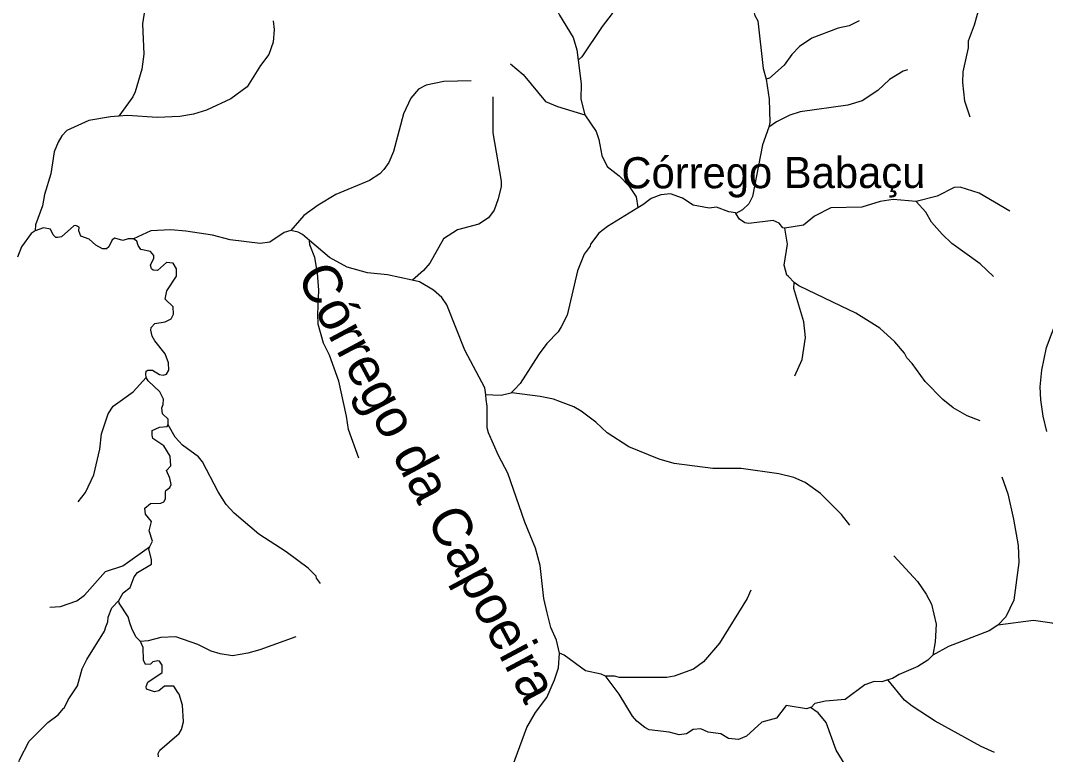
# Model space of a CAD drawing. Extents: x 393 to 446.6, y 8175.5 to 8231.
# Drawn here: x 415.52 to 420.77, y 8182.2 to 8185.96 of the extents above; entities that cross this region are included whole.
import ezdxf
from ezdxf.enums import TextEntityAlignment as Align

# ---------------------------------------------------------------- set-up
doc = ezdxf.new("R2010")
doc.units = 0
doc.header["$LTSCALE"] = 0.064
doc.linetypes.add('LONG_DASHED', pattern=[7.5, 6, -1.5])
doc.layers.add('61', color=7, linetype='Continuous')
doc.layers.add('7', color=7, linetype='Continuous', lineweight=25)
doc.layers.add('9', color=7, linetype='LONG_DASHED', lineweight=25)

msp = doc.modelspace()

# ---------------------------------------------------------------- linework, layer by layer
at = {"layer": '7'}
for points in [[(416.1918, 8186.2392), (416.1573, 8186.1174), (416.1476, 8186.0512), (416.146, 8186.035), (416.1525, 8186.0173), (416.1412, 8185.9414), (416.1476, 8185.7864), (416.1379, 8185.7088), (416.104, 8185.5926), (416.0911, 8185.5667), (416.019, 8185.4685), (416.0187, 8185.4681)], [(420.3842, 8185.4635), (420.3558, 8185.5441), (420.3461, 8185.641), (420.3477, 8185.6943), (420.3752, 8185.8187), (420.3752, 8185.8541), (420.4058, 8185.9365), (420.4365, 8186.0447), (420.4817, 8186.119), (420.4914, 8186.1481), (420.5221, 8186.1949), (420.5415, 8186.2401), (420.5543, 8186.281)], [(416.8115, 8185.9573), (416.8162, 8185.912), (416.8113, 8185.8477), (416.7887, 8185.7831), (416.7467, 8185.7282), (416.6773, 8185.6184), (416.5933, 8185.557), (416.469, 8185.4989), (416.4028, 8185.4779), (416.3317, 8185.4666), (416.2155, 8185.4617), (416.0637, 8185.4714), (416.0187, 8185.4681)], [(417.8263, 8185.6496), (417.6849, 8185.6459), (417.5945, 8185.6265), (417.5558, 8185.6055), (417.517, 8185.5603), (417.4782, 8185.4795), (417.4281, 8185.2873), (417.4039, 8185.2309), (417.3781, 8185.1937), (417.3571, 8185.1727), (417.3054, 8185.1388), (417.1327, 8185.0661), (417.0422, 8185.0112), (416.968, 8184.9595), (416.9015, 8184.8813)], [(417.9371, 8185.5677), (417.9368, 8185.3827), (417.9788, 8185.134), (417.9788, 8185.1081), (417.9643, 8185.0436), (417.9433, 8184.9854), (417.9142, 8184.9467), (417.8658, 8184.9143), (417.756, 8184.8853), (417.6833, 8184.8385), (417.6138, 8184.7141), (417.5816, 8184.677), (417.5249, 8184.6275), (417.524, 8184.6268)], [(416.0187, 8185.4681), (415.9771, 8185.465), (415.8667, 8185.4456), (415.7536, 8185.3939), (415.7278, 8185.3665), (415.7084, 8185.3342), (415.689, 8185.2858), (415.6712, 8185.1727), (415.6389, 8185.0662), (415.6277, 8185.008), (415.5921, 8184.9111), (415.5906, 8184.8809)], [(415.5906, 8184.8809), (415.5696, 8184.867), (415.5211, 8184.7981), (415.5001, 8184.7448)], [(416.095, 8184.8385), (416.067, 8184.8385), (416.0411, 8184.8304), (415.9991, 8184.8433), (415.9862, 8184.8336), (415.9684, 8184.7981), (415.9571, 8184.7884), (415.9361, 8184.7884), (415.9022, 8184.8061), (415.8683, 8184.8368), (415.8247, 8184.853), (415.815, 8184.8804), (415.8166, 8184.8982), (415.7989, 8184.9079), (415.7891, 8184.9062), (415.7261, 8184.8497), (415.7052, 8184.8465), (415.6971, 8184.8465), (415.6826, 8184.8595), (415.6696, 8184.8885), (415.6341, 8184.895), (415.5906, 8184.8809)], [(416.9015, 8184.8813), (416.8678, 8184.8723), (416.7936, 8184.8223), (416.7451, 8184.8158), (416.5901, 8184.8336), (416.4997, 8184.8578), (416.364, 8184.8788), (416.2865, 8184.8853), (416.1832, 8184.8804), (416.095, 8184.8385)], [(416.9972, 8184.8304), (416.9615, 8184.861), (416.9389, 8184.874), (416.9015, 8184.8813)], [(416.1594, 8184.1288), (416.1582, 8184.1451), (416.1594, 8184.1614), (416.1686, 8184.1667), (416.1929, 8184.1651), (416.2284, 8184.1441), (416.2478, 8184.1408), (416.2639, 8184.1457), (416.2768, 8184.1651), (416.2752, 8184.2039), (416.2574, 8184.2491), (416.2041, 8184.3169), (416.1912, 8184.3395), (416.1831, 8184.3718), (416.1847, 8184.3847), (416.2041, 8184.4057), (416.2574, 8184.4138), (416.2881, 8184.4299), (416.2994, 8184.4525), (416.2978, 8184.4913), (416.2574, 8184.53), (416.2655, 8184.572), (416.3156, 8184.6479), (416.3156, 8184.6851), (416.2978, 8184.7141), (416.2639, 8184.7173), (416.2187, 8184.6769), (416.1961, 8184.6786), (416.188, 8184.6851), (416.1815, 8184.7044), (416.1993, 8184.74), (416.1993, 8184.7545), (416.1815, 8184.7739), (416.1331, 8184.7852), (416.1185, 8184.8045), (416.1121, 8184.8271), (416.095, 8184.8385)], [(417.524, 8184.6268), (417.3975, 8184.6543), (417.2942, 8184.664), (417.1908, 8184.6931), (417.0988, 8184.7432), (416.9972, 8184.8304)], [(417.2501, 8183.715), (417.1972, 8183.8615), (417.1875, 8183.9309), (417.1472, 8184.1102), (417.1004, 8184.2426), (417.0681, 8184.304), (417.0422, 8184.4009), (417.039, 8184.4525), (417.0449, 8184.5755), (417.0379, 8184.6639), (417.0244, 8184.7432), (416.9986, 8184.8078), (416.9972, 8184.8304)], [(417.9007, 8184.039), (417.8964, 8184.0747), (417.7931, 8184.2684), (417.7011, 8184.501), (417.6752, 8184.5381), (417.6333, 8184.5768), (417.5606, 8184.6188), (417.524, 8184.6268)], [(415.8107, 8183.4907), (415.8489, 8183.5385), (415.8925, 8183.629), (415.9216, 8183.7614), (415.9312, 8183.8389), (415.9652, 8183.9423), (415.991, 8183.981), (416.0927, 8184.0553), (416.1594, 8184.1288)], [(416.2725, 8183.8855), (416.2725, 8183.9145), (416.2429, 8183.9422), (416.2397, 8183.9729), (416.2477, 8183.9907), (416.2493, 8184.0165), (416.23, 8184.0553), (416.1702, 8184.1118), (416.1594, 8184.1288)], [(418.0298, 8184.048), (417.9788, 8184.0359), (417.9362, 8184.0376), (417.9034, 8184.0389), (417.9007, 8184.039)], [(418.278, 8182.7151), (418.263, 8182.7812), (418.2339, 8182.8474), (418.2146, 8182.9217), (418.1984, 8182.996), (418.179, 8183.1639), (418.1564, 8183.2544), (418.1015, 8183.3868), (418.0143, 8183.6387), (417.9659, 8183.7291), (417.9142, 8183.8454), (417.9077, 8183.8712), (417.9077, 8183.981), (417.9034, 8184.0163), (417.9007, 8184.039)], [(419.7665, 8183.3721), (419.7246, 8183.4256), (419.6162, 8183.5337), (419.5387, 8183.5902), (419.4806, 8183.616), (419.4031, 8183.6338), (419.2093, 8183.6613), (419.064, 8183.6613), (418.867, 8183.6871), (418.7895, 8183.7097), (418.6344, 8183.7727), (418.523, 8183.8453), (418.4648, 8183.9002), (418.389, 8183.9551), (418.3518, 8183.9778), (418.2831, 8184.0035), (418.2485, 8184.0165), (418.1791, 8184.031), (418.0345, 8184.0491), (418.0298, 8184.048)], [(416.1793, 8183.2618), (416.1928, 8183.2899), (416.1751, 8183.3416), (416.1864, 8183.39), (416.1557, 8183.4287), (416.1525, 8183.4578), (416.1815, 8183.482), (416.2349, 8183.4836), (416.251, 8183.4917), (416.259, 8183.5063), (416.259, 8183.5415), (416.2612, 8183.5494), (416.2817, 8183.5644), (416.2881, 8183.5805), (416.2816, 8183.6128), (416.2639, 8183.6516), (416.2865, 8183.6758), (416.2833, 8183.7259), (416.251, 8183.7776), (416.1945, 8183.8163), (416.1912, 8183.8325), (416.1912, 8183.8567), (416.2284, 8183.8744), (416.2667, 8183.8773), (416.2725, 8183.8855)], [(417.0531, 8183.0723), (417.0322, 8183.1002), (417.0309, 8183.1106), (416.9905, 8183.151), (416.8775, 8183.235), (416.737, 8183.3254), (416.6111, 8183.4336), (416.5707, 8183.4772), (416.5287, 8183.5418), (416.448, 8183.6968), (416.4286, 8183.721), (416.3463, 8183.7808), (416.3091, 8183.8228), (416.2725, 8183.8855)], [(420.5456, 8183.6186), (420.577, 8183.5321), (420.6061, 8183.4029), (420.6303, 8183.2673), (420.6335, 8183.1801), (420.6077, 8182.9863), (420.5673, 8182.9023), (420.5263, 8182.8584)], [(415.6665, 8182.9515), (415.7213, 8182.954), (415.8053, 8182.983), (415.8441, 8183.0121), (415.9506, 8183.1332), (416.0411, 8183.1623), (416.1769, 8183.2601), (416.1793, 8183.2618)], [(416.0194, 8182.9852), (416.0426, 8183.0251), (416.0782, 8183.0525), (416.0992, 8183.1074), (416.1153, 8183.1284), (416.1864, 8183.172), (416.188, 8183.193), (416.1734, 8183.2496), (416.1793, 8183.2618)], [(419.9926, 8183.2148), (420.1136, 8183.0832), (420.1588, 8183.0186), (420.1846, 8182.9669), (420.2088, 8182.8636), (420.204, 8182.7731), (420.1931, 8182.7057)], [(419.2592, 8183.0382), (419.2406, 8182.9963), (419.0995, 8182.7667), (419.0171, 8182.6714), (418.9654, 8182.6342), (418.867, 8182.5971), (418.8282, 8182.5906), (418.586, 8182.5906), (418.5602, 8182.5971), (418.5203, 8182.598), (418.5137, 8182.5981)], [(415.3706, 8181.8614), (415.4242, 8181.9335), (415.4678, 8182.0207), (415.484, 8182.0594), (415.5114, 8182.1692), (415.5598, 8182.2644), (415.6567, 8182.3598), (415.7084, 8182.3985), (415.7368, 8182.4314), (415.7391, 8182.434), (415.7601, 8182.476), (415.8085, 8182.5471), (415.8311, 8182.6343), (415.8553, 8182.6827), (415.9458, 8182.8281), (415.9537, 8182.8498), (415.9635, 8182.8765), (415.9651, 8182.9007), (415.9845, 8182.9475), (416.0194, 8182.9852)], [(416.1315, 8182.7749), (416.1073, 8182.799), (416.0863, 8182.841), (416.0766, 8182.8716), (416.0669, 8182.9023), (416.0217, 8182.9718), (416.0194, 8182.9852)], [(421.1046, 8182.829), (421.0211, 8182.8216), (420.9113, 8182.8458), (420.8725, 8182.849), (420.8047, 8182.87), (420.7078, 8182.8829), (420.5263, 8182.8584)], [(420.5263, 8182.8584), (420.4818, 8182.8296), (420.2718, 8182.7489), (420.1931, 8182.7057)], [(416.9269, 8182.7996), (416.7419, 8182.7328), (416.6805, 8182.715), (416.603, 8182.7021), (416.5384, 8182.7118), (416.4932, 8182.7263), (416.4254, 8182.7602), (416.3124, 8182.799), (416.2349, 8182.7957), (416.1703, 8182.7779), (416.1315, 8182.7749)], [(416.2226, 8182.1834), (416.2219, 8182.2015), (416.23, 8182.2176), (416.3285, 8182.3032), (416.3414, 8182.3242), (416.3511, 8182.363), (416.3463, 8182.4486), (416.3285, 8182.5051), (416.323, 8182.5132), (416.301, 8182.5454), (416.2542, 8182.5454), (416.2251, 8182.5228), (416.2026, 8182.518), (416.1622, 8182.5309), (416.1605, 8182.5438), (416.1686, 8182.5664), (416.2413, 8182.6165), (416.2413, 8182.6537), (416.2284, 8182.6746), (416.2203, 8182.6762), (416.1945, 8182.6714), (416.1815, 8182.6585), (416.1573, 8182.6569), (416.146, 8182.6795), (416.1444, 8182.7441), (416.1315, 8182.7749)], [(418.3621, 8181.6687), (418.3018, 8181.7316), (418.2323, 8181.7607), (418.1145, 8181.8446), (418.0837, 8181.8786), (418.0369, 8181.9722), (418.0272, 8182.0691), (418.0402, 8182.1402), (418.1112, 8182.3352), (418.1548, 8182.4114), (418.2129, 8182.4889), (418.2533, 8182.5794), (418.2743, 8182.6407), (418.278, 8182.7151)], [(418.5137, 8182.5981), (418.4916, 8182.6085), (418.4116, 8182.6245), (418.302, 8182.705), (418.278, 8182.7151)], [(420.1931, 8182.7057), (420.1675, 8182.6789), (420.1152, 8182.6472), (420.0199, 8182.6068), (419.986, 8182.5858), (419.962, 8182.5779)], [(419.5652, 8182.4368), (419.5439, 8182.4307), (419.4402, 8182.4469), (419.3901, 8182.3823), (419.3158, 8182.3614), (419.2367, 8182.2903), (419.1964, 8182.2725), (419.1447, 8182.2774), (419.106, 8182.3016), (419.0414, 8182.3113), (419.0026, 8182.3274), (418.9639, 8182.3242), (418.9299, 8182.3016), (418.8928, 8182.2968), (418.8411, 8182.3113), (418.7378, 8182.3226), (418.7168, 8182.3339), (418.6748, 8182.3662), (418.6522, 8182.3921), (418.5843, 8182.5051), (418.5171, 8182.5937), (418.5137, 8182.5981)], [(419.962, 8182.5779), (419.9312, 8182.5678), (419.8923, 8182.5697), (419.8439, 8182.5535), (419.7422, 8182.4776), (419.6421, 8182.4695), (419.5872, 8182.4582), (419.5684, 8182.4377), (419.5652, 8182.4368)], [(420.5084, 8182.2067), (420.4397, 8182.2369), (420.204, 8182.3662), (420.0861, 8182.4437), (420.0474, 8182.4744), (419.9627, 8182.5771), (419.962, 8182.5779)], [(419.9823, 8181.9277), (419.8617, 8182.0222), (419.7615, 8182.1127), (419.6969, 8182.2177), (419.6453, 8182.3598), (419.6049, 8182.4098), (419.5652, 8182.4368)]]:
    msp.add_lwpolyline(points, dxfattribs=at)
at = {"layer": '9'}
for points in [[(418.2678, 8186.2367), (418.2503, 8186.19), (418.2421, 8186.1445), (418.2409, 8186.0839), (418.2566, 8186.0302), (418.2791, 8185.985), (418.3486, 8185.8719), (418.3679, 8185.8073), (418.3743, 8185.7545)], [(418.9823, 8186.1969), (419.1011, 8186.1852), (419.1996, 8186.1384), (419.2351, 8186.1012), (419.2658, 8186.0383), (419.2804, 8185.9834), (419.2949, 8185.9559), (419.3224, 8185.7129), (419.3387, 8185.6569)], [(418.7842, 8186.1314), (418.687, 8186.092), (418.5876, 8186.035), (418.5488, 8185.9946), (418.4971, 8185.9268), (418.3938, 8185.7718), (418.3743, 8185.7545)], [(419.8146, 8185.9573), (419.7633, 8185.9305), (419.7067, 8185.9187), (419.5726, 8185.8671), (419.5096, 8185.8251), (419.4693, 8185.7847), (419.4305, 8185.7298), (419.3546, 8185.662), (419.3387, 8185.6569)], [(418.0275, 8185.7368), (418.0918, 8185.6814), (418.2065, 8185.5425), (418.2679, 8185.5167), (418.4081, 8185.4747)], [(418.3743, 8185.7545), (418.3889, 8185.6339), (418.3877, 8185.5546), (418.4081, 8185.4747)], [(420.0621, 8185.7052), (420.0399, 8185.6982), (419.971, 8185.6562), (419.9101, 8185.599), (419.8294, 8185.5473), (419.7567, 8185.5248), (419.5129, 8185.4908), (419.4596, 8185.4731), (419.3901, 8185.4392), (419.3521, 8185.4108)], [(419.3387, 8185.6569), (419.3539, 8185.5555), (419.3562, 8185.4359), (419.3521, 8185.4108)], [(418.4081, 8185.4747), (418.4665, 8185.3891), (418.481, 8185.3487), (418.4955, 8185.2664), (418.523, 8185.2099), (418.5843, 8185.1615), (418.6345, 8185.1113), (418.6718, 8185.0542), (418.6804, 8184.9995), (418.6807, 8184.9978)], [(419.3521, 8185.4108), (419.3191, 8185.3213), (419.2674, 8185.0565), (419.2497, 8185.0193), (419.2174, 8184.9886), (419.1828, 8184.9684), (419.1824, 8184.9682)], [(420.5867, 8184.9813), (420.4301, 8185.0726), (420.3332, 8185.1033), (420.3009, 8185.1017), (420.2153, 8185.0581), (420.1067, 8185.0303)], [(419.1824, 8184.9682), (419.18, 8184.9718), (419.1461, 8184.9777), (419.0833, 8185.0015), (419.0462, 8184.9967), (418.9639, 8185.0112), (418.9089, 8185.0484), (418.8476, 8185.0694), (418.7975, 8185.0645), (418.7491, 8185.0452), (418.7055, 8185.0129), (418.6807, 8184.9978)], [(420.1067, 8185.0303), (419.9892, 8185.0403), (419.923, 8185.0306), (419.8278, 8185.0016), (419.6695, 8184.9983), (419.5855, 8184.9547), (419.529, 8184.9095), (419.4329, 8184.8938)], [(420.5025, 8184.646), (420.4349, 8184.7109), (420.2896, 8184.8158), (420.2395, 8184.8627), (420.1862, 8184.9241), (420.1564, 8184.9757), (420.1067, 8185.0303)], [(418.6807, 8184.9978), (418.5246, 8184.903), (418.481, 8184.8675), (418.4374, 8184.811), (418.4358, 8184.8013), (418.4051, 8184.7609), (418.3712, 8184.6754), (418.3179, 8184.4477), (418.2872, 8184.3879), (418.2711, 8184.3621), (418.213, 8184.3023), (418.1743, 8184.2489), (418.1709, 8184.2442), (418.0773, 8184.0973), (418.0477, 8184.0666), (418.0299, 8184.0481), (418.0298, 8184.048)], [(420.777, 8183.8512), (420.7579, 8183.9309), (420.7466, 8184.0133), (420.7433, 8184.0811), (420.7514, 8184.1651), (420.7756, 8184.2814), (420.8322, 8184.4364), (420.8563, 8184.4848), (420.9355, 8184.5898), (421.097, 8184.782), (421.2988, 8184.9806), (421.3383, 8185.0125)], [(419.4329, 8184.8938), (419.4235, 8184.8962), (419.4047, 8184.9192), (419.374, 8184.9337), (419.2497, 8184.9176), (419.2287, 8184.9208), (419.2012, 8184.9402), (419.1824, 8184.9682)], [(419.4809, 8184.6147), (419.4522, 8184.6453), (419.4447, 8184.6532), (419.4307, 8184.7034), (419.447, 8184.8118), (419.4329, 8184.8938)], [(419.4846, 8184.1368), (419.5225, 8184.22), (419.5403, 8184.333), (419.5306, 8184.4138), (419.4806, 8184.5849), (419.4809, 8184.6147)], [(420.4355, 8183.9055), (420.3687, 8183.9325), (420.296, 8183.9729), (420.2427, 8184.0149), (420.1523, 8184.1086), (420.0861, 8184.2006), (420.0587, 8184.2297), (420.0474, 8184.2539), (419.9973, 8184.312), (419.9198, 8184.3815), (419.7971, 8184.4573), (419.7228, 8184.4945), (419.5048, 8184.5978), (419.4809, 8184.6147)]]:
    msp.add_lwpolyline(points, dxfattribs=at)

# ---------------------------------------------------------------- texts
at = {"layer": '61'}
for s, height, rotation, p in [('Córrego Babaçu', 0.16, 0.086, (419.3751, 8185.0988)), ('Córrego da Capoeira', 0.2, 298.094, (417.5168, 8183.5476))]:
    msp.add_text(s, height=height, rotation=rotation, dxfattribs=at).set_placement(p, align=Align.CENTER)

doc.saveas('drawing.dxf')
